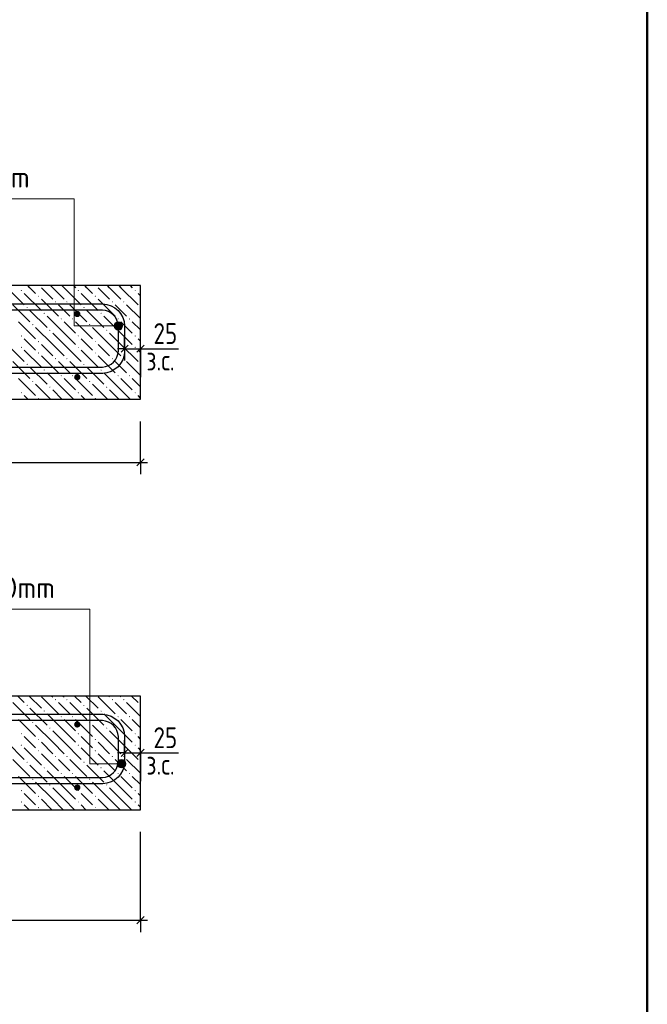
# Model space of a CAD drawing. Header units: millimetres. Extents: x 40580 to 1168286, y -220995 to 81020.
# Tile 258 of 419: x 734446 to 741068, y -118275 to -107879. Entities that reach past the tile are written whole.
import ezdxf

# ---------------------------------------------------------------- set-up
doc = ezdxf.new("R2010")
doc.units = ezdxf.units.MM
for name, color, linetype, lineweight in [('Standard', 7, 'Continuous', 25), ('ЖБ Перекрытие верхний уровень', 7, 'Continuous', 35), ('Позиционная метка номер позиции', 7, 'Continuous', 13), ('Фоновоя арматура Х1', 52, 'Continuous', 25)]:
    doc.layers.add(name, color=color, linetype=linetype, lineweight=lineweight)
doc.layers.add('Размерная выноска', color=7, linetype='Continuous')
doc.styles.add('GOST 2.304-81', font='txt')
doc.styles.add('ISOCPEUR', font='isocpeur.ttf')

msp = doc.modelspace()

# ---------------------------------------------------------------- hatches: boundary and pattern name
at = {"layer": 'ЖБ Перекрытие верхний уровень', "linetype": 'Continuous', "lineweight": -3, "transparency": 33554687}
for points in [[(734458.1, -110738.5), (734464.6, -110732), (734471.1, -110738.5), (734464.6, -110745)], [(734638.1, -110798.5), (734644.6, -110792), (734651.1, -110798.5), (734644.6, -110805)], [(735058.1, -110738.5), (735064.6, -110732), (735071.1, -110738.5), (735064.6, -110745)], [(735238.1, -110798.5), (735244.6, -110792), (735251.1, -110798.5), (735244.6, -110805)], [(735658.1, -110738.5), (735664.6, -110732), (735671.1, -110738.5), (735664.6, -110745)], [(734518.1, -110918.5), (734524.6, -110912), (734531.1, -110918.5), (734524.6, -110925)], [(734818.1, -110858.5), (734824.6, -110852), (734831.1, -110858.5), (734824.6, -110865)], [(734938.1, -110858.5), (734944.6, -110852), (734951.1, -110858.5), (734944.6, -110865)], [(735118.1, -110918.5), (735124.6, -110912), (735131.1, -110918.5), (735124.6, -110925)], [(735418.1, -110858.5), (735424.6, -110852), (735431.1, -110858.5), (735424.6, -110865)], [(735538.1, -110858.5), (735544.6, -110852), (735551.1, -110858.5), (735544.6, -110865)], [(735718.1, -110918.5), (735720.5, -110916.1), (735720.5, -110920.9)], [(734698.1, -110978.5), (734704.6, -110972), (734711.1, -110978.5), (734704.6, -110985)], [(735298.1, -110978.5), (735304.6, -110972), (735311.1, -110978.5), (735304.6, -110985)], [(734578.1, -111098.5), (734584.6, -111092), (734591.1, -111098.5), (734584.6, -111105)], [(734878.1, -111038.5), (734884.6, -111032), (734891.1, -111038.5), (734884.6, -111045)], [(734998.1, -111038.5), (735004.6, -111032), (735011.1, -111038.5), (735004.6, -111045)], [(735178.1, -111098.5), (735184.6, -111092), (735191.1, -111098.5), (735184.6, -111105)], [(735478.1, -111038.5), (735484.6, -111032), (735491.1, -111038.5), (735484.6, -111045)], [(735598.1, -111038.5), (735604.6, -111032), (735611.1, -111038.5), (735604.6, -111045)], [(734458.1, -111218.5), (734464.6, -111212), (734471.1, -111218.5), (734464.6, -111225)], [(734758.1, -111158.5), (734764.6, -111152), (734771.1, -111158.5), (734764.6, -111165)], [(735058.1, -111218.5), (735064.6, -111212), (735071.1, -111218.5), (735064.6, -111225)], [(735358.1, -111158.5), (735364.6, -111152), (735371.1, -111158.5), (735364.6, -111165)], [(735658.1, -111218.5), (735664.6, -111212), (735671.1, -111218.5), (735664.6, -111225)], [(734458.1, -111338.5), (734464.6, -111332), (734471.1, -111338.5), (734464.6, -111345)], [(734638.1, -111278.5), (734644.6, -111272), (734651.1, -111278.5), (734644.6, -111285)], [(735058.1, -111338.5), (735064.6, -111332), (735071.1, -111338.5), (735064.6, -111345)], [(735238.1, -111278.5), (735244.6, -111272), (735251.1, -111278.5), (735244.6, -111285)], [(735658.1, -111338.5), (735664.6, -111332), (735671.1, -111338.5), (735664.6, -111345)], [(734638.1, -111398.5), (734644.6, -111392), (734651.1, -111398.5), (734644.6, -111405)], [(735238.1, -111398.5), (735244.6, -111392), (735251.1, -111398.5), (735244.6, -111405)], [(734518.1, -111518.5), (734524.6, -111512), (734531.1, -111518.5), (734524.6, -111525)], [(734818.1, -111458.5), (734824.6, -111452), (734831.1, -111458.5), (734824.6, -111465)], [(734938.1, -111458.5), (734944.6, -111452), (734951.1, -111458.5), (734944.6, -111465)], [(735118.1, -111518.5), (735124.6, -111512), (735131.1, -111518.5), (735124.6, -111525)], [(735418.1, -111458.5), (735424.6, -111452), (735431.1, -111458.5), (735424.6, -111465)], [(735538.1, -111458.5), (735544.6, -111452), (735551.1, -111458.5), (735544.6, -111465)], [(735718.1, -111518.5), (735720.5, -111516.1), (735720.5, -111520.9)], [(734698.1, -111578.5), (734704.6, -111572), (734711.1, -111578.5), (734704.6, -111585)], [(734878.1, -111638.5), (734884.6, -111632), (734891.1, -111638.5), (734884.6, -111645)], [(734998.1, -111638.5), (735004.6, -111632), (735011.1, -111638.5), (735004.6, -111645)], [(735298.1, -111578.5), (735304.6, -111572), (735311.1, -111578.5), (735304.6, -111585)], [(735478.1, -111638.5), (735484.6, -111632), (735491.1, -111638.5), (735484.6, -111645)], [(735598.1, -111638.5), (735604.6, -111632), (735611.1, -111638.5), (735604.6, -111645)], [(734578.1, -111698.5), (734584.6, -111692), (734591.1, -111698.5), (734584.6, -111705)], [(735178.1, -111698.5), (735184.6, -111692), (735191.1, -111698.5), (735184.6, -111705)], [(734458.1, -111818.5), (734464.6, -111812), (734471.1, -111818.5), (734464.6, -111825)], [(734758.1, -111758.5), (734764.6, -111752), (734771.1, -111758.5), (734764.6, -111765)], [(735058.1, -111818.5), (735064.6, -111812), (735071.1, -111818.5), (735064.6, -111825)], [(735358.1, -111758.5), (735364.6, -111752), (735371.1, -111758.5), (735364.6, -111765)], [(735658.1, -111818.5), (735664.6, -111812), (735671.1, -111818.5), (735664.6, -111825)], [(734638.1, -111878.5), (734644.6, -111872), (734651.1, -111878.5), (734644.6, -111885)], [(735238.1, -111878.5), (735244.6, -111872), (735251.1, -111878.5), (735244.6, -111885)], [(734818.1, -115058.5), (734824.6, -115052), (734831.1, -115058.5), (734824.6, -115065)], [(734938.1, -115058.5), (734944.6, -115052), (734951.1, -115058.5), (734944.6, -115065)], [(735418.1, -115058.5), (735424.6, -115052), (735431.1, -115058.5), (735424.6, -115065)], [(735538.1, -115058.5), (735544.6, -115052), (735551.1, -115058.5), (735544.6, -115065)], [(734518.1, -115118.5), (734524.6, -115112), (734531.1, -115118.5), (734524.6, -115125)], [(734698.1, -115178.5), (734704.6, -115172), (734711.1, -115178.5), (734704.6, -115185)], [(735118.1, -115118.5), (735124.6, -115112), (735131.1, -115118.5), (735124.6, -115125)], [(735298.1, -115178.5), (735304.6, -115172), (735311.1, -115178.5), (735304.6, -115185)], [(735718.1, -115118.5), (735720.5, -115116.1), (735720.5, -115120.9)], [(734878.1, -115238.5), (734884.6, -115232), (734891.1, -115238.5), (734884.6, -115245)], [(734998.1, -115238.5), (735004.6, -115232), (735011.1, -115238.5), (735004.6, -115245)], [(735478.1, -115238.5), (735484.6, -115232), (735491.1, -115238.5), (735484.6, -115245)], [(735598.1, -115238.5), (735604.6, -115232), (735611.1, -115238.5), (735604.6, -115245)], [(734578.1, -115298.5), (734584.6, -115292), (734591.1, -115298.5), (734584.6, -115305)], [(734758.1, -115358.5), (734764.6, -115352), (734771.1, -115358.5), (734764.6, -115365)], [(735178.1, -115298.5), (735184.6, -115292), (735191.1, -115298.5), (735184.6, -115305)], [(735358.1, -115358.5), (735364.6, -115352), (735371.1, -115358.5), (735364.6, -115365)], [(734458.1, -115418.5), (734464.6, -115412), (734471.1, -115418.5), (734464.6, -115425)], [(734638.1, -115478.5), (734644.6, -115472), (734651.1, -115478.5), (734644.6, -115485)], [(735058.1, -115418.5), (735064.6, -115412), (735071.1, -115418.5), (735064.6, -115425)], [(735238.1, -115478.5), (735244.6, -115472), (735251.1, -115478.5), (735244.6, -115485)], [(735658.1, -115418.5), (735664.6, -115412), (735671.1, -115418.5), (735664.6, -115425)], [(734458.1, -115538.5), (734464.6, -115532), (734471.1, -115538.5), (734464.6, -115545)], [(734638.1, -115598.5), (734644.6, -115592), (734651.1, -115598.5), (734644.6, -115605)], [(735058.1, -115538.5), (735064.6, -115532), (735071.1, -115538.5), (735064.6, -115545)], [(735238.1, -115598.5), (735244.6, -115592), (735251.1, -115598.5), (735244.6, -115605)], [(735658.1, -115538.5), (735664.6, -115532), (735671.1, -115538.5), (735664.6, -115545)], [(734818.1, -115658.5), (734824.6, -115652), (734831.1, -115658.5), (734824.6, -115665)], [(734938.1, -115658.5), (734944.6, -115652), (734951.1, -115658.5), (734944.6, -115665)], [(735418.1, -115658.5), (735424.6, -115652), (735431.1, -115658.5), (735424.6, -115665)], [(735538.1, -115658.5), (735544.6, -115652), (735551.1, -115658.5), (735544.6, -115665)], [(734518.1, -115718.5), (734524.6, -115712), (734531.1, -115718.5), (734524.6, -115725)], [(734698.1, -115778.5), (734704.6, -115772), (734711.1, -115778.5), (734704.6, -115785)], [(735118.1, -115718.5), (735124.6, -115712), (735131.1, -115718.5), (735124.6, -115725)], [(735298.1, -115778.5), (735304.6, -115772), (735311.1, -115778.5), (735304.6, -115785)], [(735718.1, -115718.5), (735720.5, -115716.1), (735720.5, -115720.9)], [(734578.1, -115898.5), (734584.6, -115892), (734591.1, -115898.5), (734584.6, -115905)], [(734878.1, -115838.5), (734884.6, -115832), (734891.1, -115838.5), (734884.6, -115845)], [(734998.1, -115838.5), (735004.6, -115832), (735011.1, -115838.5), (735004.6, -115845)], [(735178.1, -115898.5), (735184.6, -115892), (735191.1, -115898.5), (735184.6, -115905)], [(735478.1, -115838.5), (735484.6, -115832), (735491.1, -115838.5), (735484.6, -115845)], [(735598.1, -115838.5), (735604.6, -115832), (735611.1, -115838.5), (735604.6, -115845)], [(734758.1, -115958.5), (734764.6, -115952), (734771.1, -115958.5), (734764.6, -115965)], [(735358.1, -115958.5), (735364.6, -115952), (735371.1, -115958.5), (735364.6, -115965)], [(734458.1, -116018.5), (734464.6, -116012), (734471.1, -116018.5), (734464.6, -116025)], [(734638.1, -116078.5), (734644.6, -116072), (734651.1, -116078.5), (734644.6, -116085)], [(735058.1, -116018.5), (735064.6, -116012), (735071.1, -116018.5), (735064.6, -116025)], [(735238.1, -116078.5), (735244.6, -116072), (735251.1, -116078.5), (735244.6, -116085)], [(735658.1, -116018.5), (735664.6, -116012), (735671.1, -116018.5), (735664.6, -116025)], [(734458.1, -116138.5), (734464.6, -116132), (734471.1, -116138.5), (734464.6, -116145)], [(734638.1, -116198.5), (734644.6, -116192), (734651.1, -116198.5), (734644.6, -116205)], [(735058.1, -116138.5), (735064.6, -116132), (735071.1, -116138.5), (735064.6, -116145)], [(735238.1, -116198.5), (735244.6, -116192), (735251.1, -116198.5), (735244.6, -116205)], [(735658.1, -116138.5), (735664.6, -116132), (735671.1, -116138.5), (735664.6, -116145)]]:
    msp.add_hatch(color=7, dxfattribs=at).paths.add_polyline_path(points, flags=16)
at = {"layer": 'Позиционная метка номер позиции', "linetype": 'Continuous', "lineweight": 13, "transparency": 33554687}
for points in [[(735448.4, -111135.5), (735448.4, -111090.5), (735442.1, -111113)], [(735464.6, -111151.7), (735464.6, -111074.3), (735448.4, -111090.5)], [(735464.6, -111151.7), (735448.4, -111090.5), (735448.4, -111135.5)], [(735487.2, -111158), (735487.2, -111068), (735464.6, -111074.3)], [(735487.2, -111158), (735464.6, -111074.3), (735464.6, -111151.7)], [(735509.7, -111151.7), (735509.7, -111074.3), (735487.2, -111068)], [(735509.7, -111151.7), (735487.2, -111068), (735487.2, -111158)], [(735525.8, -111135.5), (735525.8, -111090.5), (735509.7, -111074.3)], [(735525.8, -111135.5), (735509.7, -111074.3), (735509.7, -111151.7)], [(735525.8, -111090.5), (735525.8, -111135.5), (735532.1, -111113)], [(735498, -115772.9), (735498, -115695.5), (735481.8, -115711.7)], [(735520.5, -115779.2), (735520.5, -115689.2), (735498, -115695.5)], [(735520.5, -115779.2), (735498, -115695.5), (735498, -115772.9)], [(735543, -115772.9), (735543, -115695.5), (735520.5, -115689.2)], [(735543, -115772.9), (735520.5, -115689.2), (735520.5, -115779.2)], [(735559.2, -115756.7), (735559.2, -115711.7), (735543, -115695.5)], [(735559.2, -115756.7), (735543, -115695.5), (735543, -115772.9)], [(735481.8, -115756.7), (735481.8, -115711.7), (735475.5, -115734.2)], [(735498, -115772.9), (735481.8, -115711.7), (735481.8, -115756.7)], [(735559.2, -115711.7), (735559.2, -115756.7), (735565.5, -115734.2)]]:
    msp.add_hatch(color=7, dxfattribs=at).paths.add_polyline_path(points)
at = {"layer": 'Фоновоя арматура Х1', "linetype": 'Continuous', "lineweight": -3, "transparency": 33554687}
for points in [[(735087.2, -110986.4), (735084.6, -110973.6), (735077.4, -110962.8), (735066.6, -110955.6), (735053.8, -110953), (735041.1, -110955.6), (735030.2, -110962.8), (735023, -110973.6), (735020.5, -110986.4), (735023, -110999.1), (735030.2, -111009.9), (735041.1, -111017.2), (735053.8, -111019.7), (735066.6, -111017.2), (735077.4, -111009.9), (735084.6, -110999.1)], [(735087.2, -111653), (735084.6, -111640.3), (735077.4, -111629.5), (735066.6, -111622.2), (735053.8, -111619.7), (735041.1, -111622.2), (735030.2, -111629.5), (735023, -111640.3), (735020.5, -111653), (735023, -111665.8), (735030.2, -111676.6), (735041.1, -111683.8), (735053.8, -111686.4), (735066.6, -111683.8), (735077.4, -111676.6), (735084.6, -111665.8)], [(735087.2, -115319.7), (735084.6, -115306.9), (735077.4, -115296.1), (735066.6, -115288.9), (735053.8, -115286.4), (735041.1, -115288.9), (735030.2, -115296.1), (735023, -115306.9), (735020.5, -115319.7), (735023, -115332.4), (735030.2, -115343.3), (735041.1, -115350.5), (735053.8, -115353), (735066.6, -115350.5), (735077.4, -115343.3), (735084.6, -115332.4)], [(735087.2, -115986.4), (735084.6, -115973.6), (735077.4, -115962.8), (735066.6, -115955.6), (735053.8, -115953), (735041.1, -115955.6), (735030.2, -115962.8), (735023, -115973.6), (735020.5, -115986.4), (735023, -115999.1), (735030.2, -116009.9), (735041.1, -116017.2), (735053.8, -116019.7), (735066.6, -116017.2), (735077.4, -116009.9), (735084.6, -115999.1)]]:
    msp.add_hatch(color=7, dxfattribs=at).paths.add_polyline_path(points)

# ---------------------------------------------------------------- linework, layer by layer
at = {"color": 38, "linetype": 'Continuous', "lineweight": 25, "true_color": 0x5f1e0f, "transparency": 33554687}
for points in [[(727620.5, -110879.7), (735325.1, -110879.7), (735367, -110885.5), (735410.5, -110899.9), (735450.6, -110922.3), (735483.6, -110949.9), (735511.2, -110982.9), (735533.6, -111023), (735548, -111066.5), (735553.8, -111108.4), (735553.8, -111384.3), (735548, -111426.2), (735533.6, -111469.7), (735511.2, -111509.8), (735483.6, -111542.8), (735450.6, -111570.4), (735410.5, -111592.9), (735367, -111607.2), (735325.1, -111613), (727620.5, -111613)], [(727620.5, -110879.7), (735325.1, -110879.7), (735367, -110885.5), (735410.5, -110899.9), (735450.6, -110922.3), (735483.6, -110949.9), (735511.2, -110982.9), (735533.6, -111023), (735548, -111066.5), (735553.8, -111108.4), (735553.8, -111384.3), (735548, -111426.2), (735533.6, -111469.7), (735511.2, -111509.8), (735483.6, -111542.8), (735450.6, -111570.4), (735410.5, -111592.9), (735367, -111607.2), (735325.1, -111613), (727620.5, -111613)], [(727620.5, -111546.4), (735320.5, -111546.4), (735351.8, -111542), (735383.6, -111531.5), (735412.6, -111515.3), (735436.3, -111495.5), (735456, -111471.8), (735472.3, -111442.8), (735482.8, -111411), (735487.2, -111379.7), (735487.2, -111113), (735482.8, -111081.7), (735472.3, -111049.9), (735456, -111020.9), (735436.3, -110997.2), (735412.6, -110977.5), (735383.6, -110961.2), (735351.8, -110950.7), (735320.5, -110946.4), (727620.5, -110946.4)], [(727620.5, -111546.4), (735320.5, -111546.4), (735351.8, -111542), (735383.6, -111531.5), (735412.6, -111515.3), (735436.3, -111495.5), (735456, -111471.8), (735472.3, -111442.8), (735482.8, -111411), (735487.2, -111379.7), (735487.2, -111113), (735482.8, -111081.7), (735472.3, -111049.9), (735456, -111020.9), (735436.3, -110997.2), (735412.6, -110977.5), (735383.6, -110961.2), (735351.8, -110950.7), (735320.5, -110946.4), (727620.5, -110946.4)], [(727620.5, -115213), (735325.1, -115213), (735367, -115218.8), (735410.5, -115233.2), (735450.6, -115255.6), (735483.6, -115283.2), (735511.2, -115316.2), (735533.6, -115356.3), (735548, -115399.9), (735553.8, -115441.7), (735553.8, -115717.7), (735548, -115759.5), (735533.6, -115803.1), (735511.2, -115843.2), (735483.6, -115876.2), (735450.6, -115903.7), (735410.5, -115926.2), (735367, -115940.5), (735325.1, -115946.4), (727620.5, -115946.4)], [(727620.5, -115213), (735325.1, -115213), (735367, -115218.8), (735410.5, -115233.2), (735450.6, -115255.6), (735483.6, -115283.2), (735511.2, -115316.2), (735533.6, -115356.3), (735548, -115399.9), (735553.8, -115441.7), (735553.8, -115717.7), (735548, -115759.5), (735533.6, -115803.1), (735511.2, -115843.2), (735483.6, -115876.2), (735450.6, -115903.7), (735410.5, -115926.2), (735367, -115940.5), (735325.1, -115946.4), (727620.5, -115946.4)], [(727620.5, -115879.7), (735320.5, -115879.7), (735351.8, -115875.3), (735383.6, -115864.9), (735412.6, -115848.6), (735436.3, -115828.8), (735456, -115805.2), (735472.3, -115776.1), (735482.8, -115744.4), (735487.2, -115713.1), (735487.2, -115446.3), (735482.8, -115415), (735472.3, -115383.3), (735456, -115354.2), (735436.3, -115330.6), (735412.6, -115310.8), (735383.6, -115294.5), (735351.8, -115284), (735320.5, -115279.7), (727620.5, -115279.7)], [(727620.5, -115879.7), (735320.5, -115879.7), (735351.8, -115875.3), (735383.6, -115864.9), (735412.6, -115848.6), (735436.3, -115828.8), (735456, -115805.2), (735472.3, -115776.1), (735482.8, -115744.4), (735487.2, -115713.1), (735487.2, -115446.3), (735482.8, -115415), (735472.3, -115383.3), (735456, -115354.2), (735436.3, -115330.6), (735412.6, -115310.8), (735383.6, -115294.5), (735351.8, -115284), (735320.5, -115279.7), (727620.5, -115279.7)]]:
    msp.add_lwpolyline(points, dxfattribs=at)
at = {"layer": 'Standard', "color": 251, "linetype": 'Continuous', "lineweight": -3, "true_color": 0x656565, "transparency": 33554687}
for p, q in [((735553.8, -111353), (735553.8, -111219.7)), ((735553.8, -111353), (735553.8, -111228)), ((735720.5, -111353), (735720.5, -111228)), ((735553.8, -111353), (735553.8, -111478)), ((735720.5, -111353), (735720.5, -111478)), ((735720.5, -111353), (735720.5, -111653)), ((735720.5, -112553), (735720.5, -112119.7)), ((735720.5, -112553), (735720.5, -112428)), ((735720.5, -112553), (735720.5, -112678)), ((735553.8, -115619.7), (735553.8, -115486.4)), ((735553.8, -115619.7), (735553.8, -115494.7)), ((735720.5, -115619.7), (735720.5, -115494.7)), ((735553.8, -115619.7), (735553.8, -115744.7)), ((735720.5, -115619.7), (735720.5, -115744.7)), ((735720.5, -115619.7), (735720.5, -115919.7)), ((735720.5, -117386.4), (735720.5, -116453)), ((735720.5, -117386.4), (735720.5, -117261.4)), ((735720.5, -117386.4), (735720.5, -117511.4))]:
    msp.add_line(p, q, dxfattribs=at)
at = {"layer": 'Standard', "color": 7, "linetype": 'Continuous', "lineweight": 25, "transparency": 33554687}
for p, q in [((735516.3, -111390.5), (735591.3, -111315.5)), ((735683, -111390.5), (735758, -111315.5)), ((735683, -112590.5), (735758, -112515.5)), ((735516.3, -115657.2), (735591.3, -115582.2)), ((735683, -115657.2), (735758, -115582.2)), ((735683, -117423.9), (735758, -117348.9))]:
    msp.add_line(p, q, dxfattribs=at)
at = {"layer": 'Standard', "color": 7, "linetype": 'Continuous', "lineweight": -3, "transparency": 33554687}
for p, q in [((735553.8, -111353), (735478.8, -111353)), ((735553.8, -111353), (735720.5, -111353)), ((735720.5, -111353), (735795.5, -111353)), ((725053.8, -112553), (735720.5, -112553)), ((735720.5, -112553), (735795.5, -112553)), ((735553.8, -115619.7), (735478.8, -115619.7)), ((735553.8, -115619.7), (735720.5, -115619.7)), ((735720.5, -115619.7), (735795.5, -115619.7)), ((731053.8, -117386.4), (735720.5, -117386.4)), ((735720.5, -117386.4), (735795.5, -117386.4))]:
    msp.add_line(p, q, dxfattribs=at)
at = {"layer": 'Standard', "color": 7, "linetype": 'Continuous', "lineweight": 50, "transparency": 33554687}
msp.add_lwpolyline([(713868.3, -86868.4), (741068.3, -86868.4), (741068.3, -127868.4), (713868.3, -127868.4), (713868.3, -86868.4)], close=True, dxfattribs=at)
at = {"layer": 'ЖБ Перекрытие верхний уровень', "color": 7, "linetype": 'Continuous', "lineweight": -3, "transparency": 33554687}
for p, q in [((735720.5, -110686.4), (725053.8, -110686.4)), ((735720.5, -111886.4), (735720.5, -110686.4)), ((725053.8, -111886.4), (735720.5, -111886.4)), ((735720.5, -115019.7), (717387.1, -115019.7)), ((735720.5, -116219.7), (735720.5, -115019.7)), ((717387.1, -116219.7), (735720.5, -116219.7))]:
    msp.add_line(p, q, dxfattribs=at)
at = {"layer": 'ЖБ Перекрытие верхний уровень', "color": 9, "linetype": 'Continuous', "lineweight": -3, "true_color": 0xc7c7c7, "transparency": 33554687}
for p, q in [((734314.6, -110708.5), (734494.6, -110888.5)), ((734554.6, -110708.5), (734532.4, -110686.4)), ((734614.6, -110768.5), (734554.6, -110708.5)), ((734674.6, -110708.5), (734794.6, -110828.5)), ((734794.6, -110708.5), (734772.4, -110686.4)), ((734794.6, -110708.5), (734914.6, -110828.5)), ((734892.4, -110686.4), (734914.6, -110708.5)), ((734914.6, -110708.5), (735094.6, -110888.5)), ((735012.4, -110686.4), (735034.6, -110708.5)), ((735154.6, -110708.5), (735132.4, -110686.4)), ((735214.6, -110768.5), (735154.6, -110708.5)), ((735274.6, -110708.5), (735394.6, -110828.5)), ((735394.6, -110708.5), (735372.4, -110686.4)), ((735394.6, -110708.5), (735514.6, -110828.5)), ((735492.4, -110686.4), (735514.6, -110708.5)), ((735514.6, -110708.5), (735694.6, -110888.5)), ((735612.4, -110686.4), (735634.6, -110708.5)), ((734494.6, -110768.5), (734674.6, -110948.5)), ((735094.6, -110768.5), (735274.6, -110948.5)), ((735694.6, -110768.5), (735720.5, -110794.4)), ((734374.6, -110888.5), (734554.6, -111068.5)), ((734674.6, -110828.5), (734854.6, -111008.5)), ((734914.6, -110948.5), (734854.6, -110888.5)), ((734974.6, -110888.5), (735154.6, -111068.5)), ((735274.6, -110828.5), (735454.6, -111008.5)), ((735514.6, -110948.5), (735454.6, -110888.5)), ((735574.6, -110888.5), (735720.5, -111034.4)), ((734554.6, -110948.5), (734734.6, -111128.5)), ((734914.6, -111188.5), (734734.6, -111008.5)), ((734974.6, -111008.5), (734914.6, -110948.5)), ((735154.6, -110948.5), (735334.6, -111128.5)), ((735514.6, -111188.5), (735334.6, -111008.5)), ((735574.6, -111008.5), (735514.6, -110948.5)), ((734434.6, -111068.5), (734614.6, -111248.5)), ((734914.6, -111068.5), (735034.6, -111188.5)), ((735034.6, -111068.5), (735214.6, -111248.5)), ((735514.6, -111068.5), (735634.6, -111188.5)), ((735634.6, -111068.5), (735720.5, -111154.4)), ((734794.6, -111308.5), (734614.6, -111128.5)), ((734794.6, -111188.5), (734914.6, -111308.5)), ((734914.6, -111188.5), (735034.6, -111308.5)), ((735394.6, -111308.5), (735214.6, -111128.5)), ((735394.6, -111188.5), (735514.6, -111308.5)), ((735514.6, -111188.5), (735634.6, -111308.5)), ((734314.6, -111308.5), (734494.6, -111488.5)), ((734554.6, -111308.5), (734494.6, -111248.5)), ((734614.6, -111368.5), (734554.6, -111308.5)), ((734674.6, -111308.5), (734794.6, -111428.5)), ((734794.6, -111308.5), (734914.6, -111428.5)), ((734914.6, -111308.5), (735094.6, -111488.5)), ((735154.6, -111308.5), (735094.6, -111248.5)), ((735214.6, -111368.5), (735154.6, -111308.5)), ((735274.6, -111308.5), (735394.6, -111428.5)), ((735394.6, -111308.5), (735514.6, -111428.5)), ((735514.6, -111308.5), (735694.6, -111488.5)), ((735720.5, -111274.4), (735694.6, -111248.5)), ((734494.6, -111368.5), (734674.6, -111548.5)), ((734674.6, -111428.5), (734854.6, -111608.5)), ((735094.6, -111368.5), (735274.6, -111548.5)), ((735274.6, -111428.5), (735454.6, -111608.5)), ((735694.6, -111368.5), (735720.5, -111394.4)), ((734374.6, -111488.5), (734554.6, -111668.5)), ((734914.6, -111548.5), (734854.6, -111488.5)), ((734974.6, -111488.5), (735154.6, -111668.5)), ((735514.6, -111548.5), (735454.6, -111488.5)), ((735574.6, -111488.5), (735720.5, -111634.4)), ((734554.6, -111548.5), (734734.6, -111728.5)), ((734914.6, -111788.5), (734734.6, -111608.5)), ((734974.6, -111608.5), (734914.6, -111548.5)), ((735154.6, -111548.5), (735334.6, -111728.5)), ((735514.6, -111788.5), (735334.6, -111608.5)), ((735574.6, -111608.5), (735514.6, -111548.5)), ((734434.6, -111668.5), (734614.6, -111848.5)), ((734772.4, -111886.4), (734614.6, -111728.5)), ((734914.6, -111668.5), (735034.6, -111788.5)), ((735034.6, -111668.5), (735214.6, -111848.5)), ((735372.4, -111886.4), (735214.6, -111728.5)), ((735514.6, -111668.5), (735634.6, -111788.5)), ((735634.6, -111668.5), (735720.5, -111754.4)), ((734532.4, -111886.4), (734494.6, -111848.5)), ((734794.6, -111788.5), (734892.4, -111886.4)), ((734914.6, -111788.5), (735012.4, -111886.4)), ((735132.4, -111886.4), (735094.6, -111848.5)), ((735394.6, -111788.5), (735492.4, -111886.4)), ((735514.6, -111788.5), (735612.4, -111886.4)), ((735720.5, -111874.4), (735694.6, -111848.5)), ((734425.8, -115019.7), (734494.6, -115088.5)), ((734545.8, -115019.7), (734674.6, -115148.5)), ((734674.6, -115028.5), (734854.6, -115208.5)), ((734785.8, -115019.7), (734794.6, -115028.5)), ((734905.8, -115019.7), (734914.6, -115028.5)), ((735025.8, -115019.7), (735094.6, -115088.5)), ((735145.8, -115019.7), (735274.6, -115148.5)), ((735274.6, -115028.5), (735454.6, -115208.5)), ((735385.8, -115019.7), (735394.6, -115028.5)), ((735505.8, -115019.7), (735514.6, -115028.5)), ((735625.8, -115019.7), (735694.6, -115088.5)), ((734374.6, -115088.5), (734554.6, -115268.5)), ((734554.6, -115148.5), (734734.6, -115328.5)), ((734914.6, -115148.5), (734854.6, -115088.5)), ((734974.6, -115208.5), (734914.6, -115148.5)), ((734974.6, -115088.5), (735154.6, -115268.5)), ((735154.6, -115148.5), (735334.6, -115328.5)), ((735514.6, -115148.5), (735454.6, -115088.5)), ((735574.6, -115208.5), (735514.6, -115148.5)), ((735574.6, -115088.5), (735720.5, -115234.4)), ((734434.6, -115268.5), (734614.6, -115448.5)), ((734914.6, -115388.5), (734734.6, -115208.5)), ((734914.6, -115268.5), (735034.6, -115388.5)), ((735034.6, -115268.5), (735214.6, -115448.5)), ((735514.6, -115388.5), (735334.6, -115208.5)), ((735514.6, -115268.5), (735634.6, -115388.5)), ((735634.6, -115268.5), (735720.5, -115354.4)), ((734794.6, -115508.5), (734614.6, -115328.5)), ((735394.6, -115508.5), (735214.6, -115328.5)), ((734554.6, -115508.5), (734494.6, -115448.5)), ((734794.6, -115388.5), (734914.6, -115508.5)), ((734914.6, -115388.5), (735034.6, -115508.5)), ((735154.6, -115508.5), (735094.6, -115448.5)), ((735394.6, -115388.5), (735514.6, -115508.5)), ((735514.6, -115388.5), (735634.6, -115508.5)), ((735720.5, -115474.4), (735694.6, -115448.5)), ((734314.6, -115508.5), (734494.6, -115688.5)), ((734494.6, -115568.5), (734674.6, -115748.5)), ((734614.6, -115568.5), (734554.6, -115508.5)), ((734674.6, -115508.5), (734794.6, -115628.5)), ((734794.6, -115508.5), (734914.6, -115628.5)), ((734914.6, -115508.5), (735094.6, -115688.5)), ((735094.6, -115568.5), (735274.6, -115748.5)), ((735214.6, -115568.5), (735154.6, -115508.5)), ((735274.6, -115508.5), (735394.6, -115628.5)), ((735394.6, -115508.5), (735514.6, -115628.5)), ((735514.6, -115508.5), (735694.6, -115688.5)), ((735694.6, -115568.5), (735720.5, -115594.4)), ((734374.6, -115688.5), (734554.6, -115868.5)), ((734674.6, -115628.5), (734854.6, -115808.5)), ((734914.6, -115748.5), (734854.6, -115688.5)), ((734974.6, -115688.5), (735154.6, -115868.5)), ((735274.6, -115628.5), (735454.6, -115808.5)), ((735514.6, -115748.5), (735454.6, -115688.5)), ((735574.6, -115688.5), (735720.5, -115834.4)), ((734554.6, -115748.5), (734734.6, -115928.5)), ((734974.6, -115808.5), (734914.6, -115748.5)), ((735154.6, -115748.5), (735334.6, -115928.5)), ((735574.6, -115808.5), (735514.6, -115748.5)), ((734434.6, -115868.5), (734614.6, -116048.5)), ((734914.6, -115988.5), (734734.6, -115808.5)), ((734914.6, -115868.5), (735034.6, -115988.5)), ((735034.6, -115868.5), (735214.6, -116048.5)), ((735514.6, -115988.5), (735334.6, -115808.5)), ((735514.6, -115868.5), (735634.6, -115988.5)), ((735634.6, -115868.5), (735720.5, -115954.4)), ((734794.6, -116108.5), (734614.6, -115928.5)), ((734794.6, -115988.5), (734914.6, -116108.5)), ((734914.6, -115988.5), (735034.6, -116108.5)), ((735394.6, -116108.5), (735214.6, -115928.5)), ((735394.6, -115988.5), (735514.6, -116108.5)), ((735514.6, -115988.5), (735634.6, -116108.5)), ((734554.6, -116108.5), (734494.6, -116048.5)), ((734614.6, -116168.5), (734554.6, -116108.5)), ((734674.6, -116108.5), (734785.8, -116219.7)), ((734794.6, -116108.5), (734905.8, -116219.7)), ((734914.6, -116108.5), (735025.8, -116219.7)), ((735154.6, -116108.5), (735094.6, -116048.5)), ((735214.6, -116168.5), (735154.6, -116108.5)), ((735274.6, -116108.5), (735385.8, -116219.7)), ((735394.6, -116108.5), (735505.8, -116219.7)), ((735514.6, -116108.5), (735625.8, -116219.7)), ((735720.5, -116074.4), (735694.6, -116048.5)), ((734494.6, -116168.5), (734545.8, -116219.7)), ((735094.6, -116168.5), (735145.8, -116219.7)), ((735694.6, -116168.5), (735720.5, -116194.4))]:
    msp.add_line(p, q, dxfattribs=at)
at = {"layer": 'Позиционная метка номер позиции', "color": 7, "linetype": 'Continuous', "lineweight": 13, "transparency": 33554687}
for p, q in [((735442.1, -111113), (735442.1, -111113)), ((735487.2, -111068), (735487.2, -111068)), ((735532.1, -111113), (735532.1, -111113)), ((735487.2, -111158), (735487.2, -111158)), ((735520.5, -115689.2), (735520.5, -115689.2)), ((735475.5, -115734.2), (735475.5, -115734.2)), ((735520.5, -115779.2), (735520.5, -115779.2)), ((735565.5, -115734.2), (735565.5, -115734.2))]:
    msp.add_line(p, q, dxfattribs=at)
for points in [[(735487.2, -111113), (735020.5, -111113), (735020.5, -109769.7), (732508.1, -109769.7)], [(735520.5, -115734.2), (735187.2, -115734.2), (735187.2, -114103), (732774.8, -114103)]]:
    msp.add_lwpolyline(points, dxfattribs=at)
for centre in [(735487.2, -111113), (735520.5, -115734.2)]:
    msp.add_circle(centre, 45, dxfattribs=at)
at = {"layer": 'Размерная выноска', "color": 7, "linetype": 'Continuous', "lineweight": -3, "transparency": 33554687}
for p, q in [((735720.5, -111353), (736120.5, -111353)), ((735720.5, -115619.7), (736120.5, -115619.7))]:
    msp.add_line(p, q, dxfattribs=at)

# ---------------------------------------------------------------- texts
at = {"color": 7, "linetype": 'Continuous', "lineweight": 13, "transparency": 33554687, "char_height": 220, "attachment_point": 7, "style": 'ISOCPEUR'}
for insert, width in [((732704.1, -109652.4), 2173.907), ((732970.8, -113985.7), 2173.901)]:
    msp.add_mtext('\\W0.96;ø10 L=2450mm ', dxfattribs=dict(at, insert=insert, width=width))
at = {"layer": 'Standard', "color": 7, "linetype": 'Continuous', "lineweight": 25, "transparency": 33554687, "char_height": 220, "attachment_point": 7, "style": 'GOST 2.304-81'}
for s, insert, width in [('25', (735858, -111303), 375.735), ('з.с.', (735783.5, -111583.2), 446.072), ('25', (735858, -115569.7), 375.735), ('з.с.', (735783.5, -115849.8), 446.072)]:
    msp.add_mtext(s, dxfattribs=dict(at, insert=insert, width=width))

doc.saveas('drawing.dxf')
